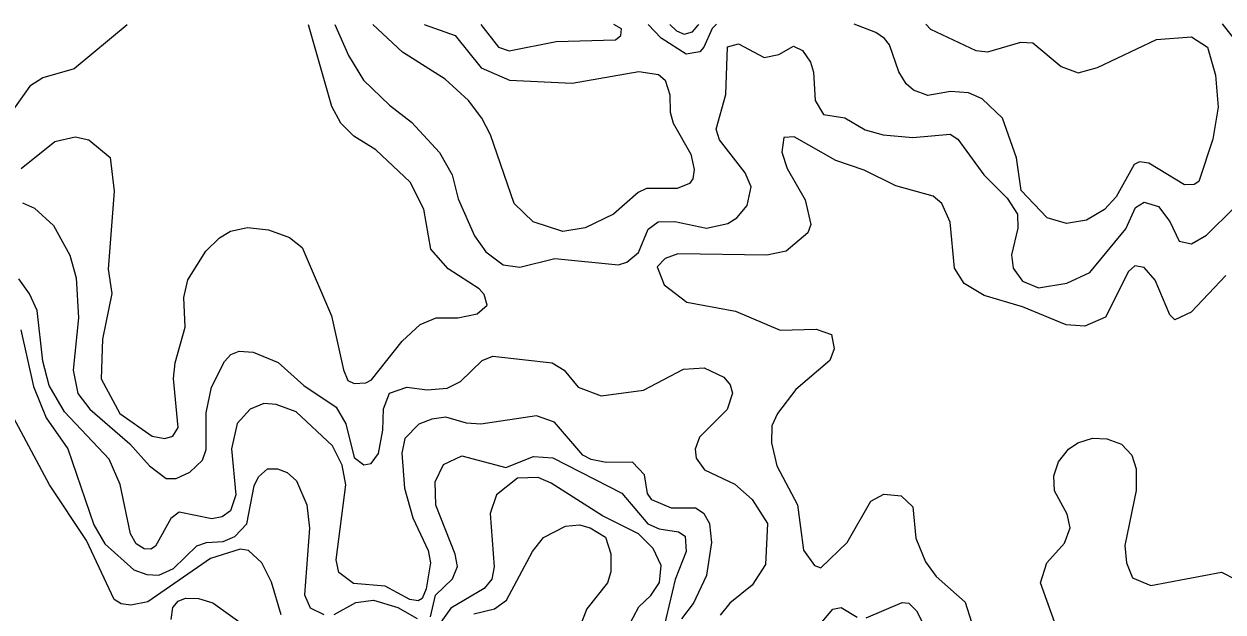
# Model space of a CAD drawing. Extents: x 473.9 to 500, y 7733.1 to 7760.8.
# Drawn here: x 479.923 to 482.693, y 7759.453 to 7760.812 of the extents above; entities that cross this region are included whole.
import ezdxf

# ---------------------------------------------------------------- set-up
doc = ezdxf.new("R2010")
doc.units = 0
doc.header["$LTSCALE"] = 0.032
doc.layers.add('1', color=7, linetype='Continuous', lineweight=25)
doc.layers.add('2', color=7, linetype='Continuous', lineweight=13)

msp = doc.modelspace()

# ---------------------------------------------------------------- linework, layer by layer
at = {"layer": '1'}
for points in [[(480.8474, 7760.8105), (480.9194, 7760.7851), (480.979, 7760.7106), (481.0447, 7760.6823), (481.1894, 7760.6752), (481.3436, 7760.7024), (481.3889, 7760.6954), (481.4041, 7760.6824), (481.4151, 7760.6482), (481.4156, 7760.6082), (481.4227, 7760.5825), (481.4635, 7760.5109), (481.4717, 7760.4754), (481.4686, 7760.4539), (481.4605, 7760.4431), (481.4323, 7760.4318), (481.3609, 7760.432), (481.3421, 7760.4223), (481.285, 7760.3724), (481.2198, 7760.3413), (481.1676, 7760.3327), (481.0995, 7760.3551), (481.0558, 7760.3973), (481.001, 7760.5557), (480.9811, 7760.5945), (480.95, 7760.6349), (480.8957, 7760.6844), (480.7973, 7760.7468), (480.7292, 7760.8105)], [(481.5229, 7760.8111), (481.513, 7760.8015), (481.4936, 7760.7587), (481.4842, 7760.7472), (481.4527, 7760.742), (481.3948, 7760.7794), (481.3648, 7760.8109)], [(482.0065, 7760.8114), (482.0175, 7760.8002), (482.1219, 7760.7504), (482.1501, 7760.7477), (482.2263, 7760.7697), (482.2542, 7760.7683), (482.3194, 7760.7138), (482.3583, 7760.6993), (482.4033, 7760.7116), (482.5396, 7760.7764), (482.6208, 7760.782), (482.6575, 7760.7581), (482.6761, 7760.6934), (482.6818, 7760.6199), (482.6701, 7760.5461), (482.6371, 7760.4481), (482.6264, 7760.4414), (482.6043, 7760.4406), (482.522, 7760.4901), (482.5003, 7760.4933), (482.4878, 7760.4876), (482.4466, 7760.4126), (482.4195, 7760.383), (482.3778, 7760.3586), (482.3318, 7760.3512), (482.2871, 7760.3637), (482.2269, 7760.4272), (482.2159, 7760.5028), (482.1834, 7760.5945), (482.1371, 7760.6393), (482.1055, 7760.6526), (482.0633, 7760.6559), (482.0111, 7760.6463), (481.9779, 7760.6593), (481.9609, 7760.6739), (481.9445, 7760.7014), (481.9224, 7760.7641), (481.9113, 7760.7784), (481.8911, 7760.7922), (481.8412, 7760.8113)], [(480.7957, 7759.8202), (480.8019, 7759.7397), (480.821, 7759.6713), (480.857, 7759.5956), (480.8623, 7759.5669), (480.8521, 7759.5067), (480.843, 7759.485), (480.8335, 7759.4795), (480.8141, 7759.4824), (480.7573, 7759.5134), (480.6844, 7759.5195), (480.6505, 7759.5446), (480.6439, 7759.574), (480.6669, 7759.7473), (480.6582, 7759.7923), (480.6357, 7759.8374), (480.552, 7759.9161), (480.5054, 7759.933), (480.4772, 7759.9354), (480.4455, 7759.922), (480.4155, 7759.8887), (480.4027, 7759.8306), (480.4121, 7759.7239), (480.4004, 7759.6875), (480.381, 7759.6732), (480.3572, 7759.6687), (480.2817, 7759.6843), (480.2621, 7759.6698), (480.227, 7759.6059), (480.2159, 7759.5988), (480.2004, 7759.5991), (480.1818, 7759.611), (480.1689, 7759.6343), (480.1448, 7759.7477), (480.1198, 7759.8062), (480.0163, 7759.9157), (479.9813, 7759.977), (479.9665, 7760.0329), (479.9537, 7760.1501), (479.9359, 7760.1885), (479.9109, 7760.2228)], [(481.443, 7759.4375), (481.4698, 7759.4728), (481.5008, 7759.5384), (481.512, 7759.6138), (481.5072, 7759.6573), (481.4944, 7759.6806), (481.4746, 7759.6931), (481.4192, 7759.6931), (481.3734, 7759.7126), (481.3633, 7759.727), (481.3566, 7759.7702), (481.3288, 7759.7998), (481.2681, 7759.7986), (481.2336, 7759.8056), (481.2139, 7759.8159), (481.1483, 7759.8923), (481.1074, 7759.9064), (480.9786, 7759.8873), (480.9454, 7759.8898), (480.8978, 7759.9032), (480.865, 7759.8991), (480.8352, 7759.8872), (480.8025, 7759.8544), (480.7957, 7759.8202)]]:
    msp.add_lwpolyline(points, dxfattribs=at)
at = {"layer": '2'}
for points in [[(480.1613, 7760.81), (480.0392, 7760.708), (479.9662, 7760.6872), (479.9363, 7760.6679), (479.8843, 7760.5943)], [(479.9165, 7760.4778), (479.9941, 7760.5407), (480.041, 7760.551), (480.0728, 7760.544), (480.1224, 7760.5037), (480.1314, 7760.4259), (480.1171, 7760.2453), (480.1259, 7760.1895), (480.1043, 7760.0834), (480.1015, 7759.9923), (480.1445, 7759.912), (480.2193, 7759.86), (480.2487, 7759.8542), (480.2672, 7759.8599), (480.2795, 7759.8794), (480.2683, 7759.9928), (480.2725, 7760.0293), (480.2955, 7760.1118), (480.2924, 7760.1798), (480.3017, 7760.2207), (480.3434, 7760.2874), (480.3748, 7760.3178), (480.4004, 7760.3331), (480.4395, 7760.3415), (480.4882, 7760.3364), (480.536, 7760.319), (480.5657, 7760.2956), (480.6334, 7760.1376), (480.6609, 7760.0126), (480.6715, 7759.9879), (480.6859, 7759.9812), (480.7131, 7759.9827), (480.7256, 7759.99), (480.7967, 7760.0795), (480.838, 7760.1177), (480.8753, 7760.1332), (480.9251, 7760.1333), (480.9696, 7760.1421), (480.9933, 7760.1625), (480.9863, 7760.1872), (480.9748, 7760.2003), (480.9031, 7760.2459), (480.8629, 7760.2919), (480.8467, 7760.3838), (480.8149, 7760.4468), (480.7362, 7760.521), (480.6849, 7760.5526), (480.6549, 7760.5829), (480.6345, 7760.6216), (480.5803, 7760.8103)], [(480.6411, 7760.8104), (480.673, 7760.739), (480.7073, 7760.6823), (480.7671, 7760.6242), (480.8182, 7760.5851), (480.8833, 7760.5151), (480.9119, 7760.4634), (480.9259, 7760.4082), (480.9637, 7760.3223), (480.9903, 7760.2852), (481.0297, 7760.2556), (481.0688, 7760.25), (481.1496, 7760.2698), (481.2967, 7760.2553), (481.3156, 7760.2615), (481.3428, 7760.284), (481.3652, 7760.338), (481.3882, 7760.3551), (481.4268, 7760.3553), (481.4998, 7760.34), (481.5489, 7760.3513), (481.5699, 7760.3641), (481.5935, 7760.3927), (481.6029, 7760.436), (481.5892, 7760.4677), (481.5296, 7760.5439), (481.522, 7760.5686), (481.5443, 7760.6491), (481.5483, 7760.7593), (481.5737, 7760.7658), (481.6329, 7760.7346), (481.6669, 7760.7415), (481.7007, 7760.761), (481.722, 7760.7506), (481.7401, 7760.7238), (481.747, 7760.7007), (481.7507, 7760.6355), (481.7698, 7760.6031), (481.8192, 7760.5948), (481.8661, 7760.5676), (481.9079, 7760.5558), (481.9764, 7760.5498), (482.063, 7760.5577), (482.0808, 7760.5457), (482.1405, 7760.4635), (482.1943, 7760.4095), (482.2187, 7760.3726), (482.219, 7760.3401), (482.2048, 7760.2782), (482.2083, 7760.2477), (482.2301, 7760.2179), (482.2667, 7760.2025), (482.3327, 7760.2133), (482.3855, 7760.2379), (482.4685, 7760.3386), (482.4907, 7760.3877), (482.5111, 7760.4005), (482.5444, 7760.3904), (482.57, 7760.3557), (482.5922, 7760.3103), (482.6205, 7760.3038), (482.6553, 7760.3237), (482.7189, 7760.3873)], [(480.9783, 7760.8106), (481.0196, 7760.7583), (481.0436, 7760.75), (481.1525, 7760.7717), (481.2895, 7760.7755), (481.3021, 7760.7854), (481.3031, 7760.8009), (481.286, 7760.8109)], [(481.4155, 7760.811), (481.4305, 7760.7963), (481.4482, 7760.7886), (481.4676, 7760.7934), (481.4808, 7760.8095), (481.4821, 7760.811)], [(482.7232, 7760.7732), (482.6919, 7760.8119)], [(482.6998, 7760.2312), (482.6195, 7760.1465), (482.5819, 7760.1284), (482.5707, 7760.1399), (482.5367, 7760.2197), (482.5109, 7760.2497), (482.4894, 7760.2531), (482.4748, 7760.2399), (482.4217, 7760.1346), (482.3741, 7760.1135), (482.3311, 7760.1167), (482.2297, 7760.1587), (482.1414, 7760.1845), (482.0951, 7760.2127), (482.0732, 7760.248), (482.0631, 7760.3541), (482.0438, 7760.3972), (482.0239, 7760.4141), (481.9375, 7760.438), (481.8644, 7760.4742), (481.799, 7760.4964), (481.7027, 7760.5515), (481.6788, 7760.5495), (481.6742, 7760.5155), (481.686, 7760.4783), (481.728, 7760.4055), (481.7413, 7760.3484), (481.7339, 7760.3296), (481.6836, 7760.2869), (481.6391, 7760.2781), (481.4338, 7760.281), (481.4044, 7760.2703), (481.3857, 7760.2509), (481.4019, 7760.209), (481.4542, 7760.1695), (481.5667, 7760.1485), (481.6698, 7760.1048), (481.7533, 7760.1067), (481.7889, 7760.0948), (481.7951, 7760.0615), (481.7851, 7760.0341), (481.7061, 7759.9671), (481.664, 7759.9121), (481.6505, 7759.8836), (481.6503, 7759.8444), (481.6623, 7759.7914), (481.7098, 7759.7007), (481.7243, 7759.5961), (481.7492, 7759.5606), (481.764, 7759.5554), (481.8248, 7759.6138), (481.8792, 7759.7097), (481.9096, 7759.7257), (481.9495, 7759.7219), (481.9766, 7759.6962), (481.9836, 7759.6237), (482.0057, 7759.5697), (482.0307, 7759.5358), (482.0974, 7759.4764), (482.1122, 7759.4297)], [(479.9198, 7760.3984), (479.9474, 7760.3865), (479.991, 7760.3466), (480.0288, 7760.2776), (480.0433, 7760.2256), (480.0488, 7760.1327), (480.0367, 7760.0121), (480.0472, 7759.9582), (480.075, 7759.9223), (480.1674, 7759.8416), (480.2132, 7759.7912), (480.2518, 7759.7616), (480.2747, 7759.7619), (480.3064, 7759.7765), (480.3352, 7759.8041), (480.3437, 7759.8288), (480.3439, 7759.9134), (480.3559, 7759.9731), (480.3862, 7760.0324), (480.4012, 7760.0485), (480.4197, 7760.0559), (480.4524, 7760.0536), (480.5103, 7760.0295), (480.5696, 7759.9767), (480.6443, 7759.9267), (480.6667, 7759.8882), (480.6856, 7759.8107), (480.7085, 7759.7932), (480.7254, 7759.7966), (480.7417, 7759.8197), (480.7518, 7759.8738), (480.7532, 7759.9226), (480.7673, 7759.9592), (480.8077, 7759.9732), (480.8544, 7759.9669), (480.9005, 7759.9707), (480.9312, 7759.986), (480.9814, 7760.0342), (481.0062, 7760.0445), (481.1432, 7760.0292), (481.1708, 7760.0119), (481.2036, 7759.9726), (481.2564, 7759.9532), (481.354, 7759.9659), (481.4468, 7760.0147), (481.4944, 7760.0175), (481.5402, 7759.9962), (481.5549, 7759.9785), (481.5602, 7759.9587), (481.5476, 7759.9213), (481.4836, 7759.8575), (481.4736, 7759.8298), (481.4756, 7759.8086), (481.4951, 7759.7818), (481.5651, 7759.7489), (481.6057, 7759.7131), (481.6406, 7759.658), (481.6365, 7759.5632), (481.6056, 7759.5153), (481.5536, 7759.4737), (481.5312, 7759.4459)], [(479.9154, 7760.1054), (479.9448, 7759.9745), (479.974, 7759.9017), (480.0241, 7759.8304), (480.0846, 7759.6546), (480.1098, 7759.6107), (480.1764, 7759.5505), (480.2069, 7759.5398), (480.2345, 7759.5384), (480.2686, 7759.554), (480.3222, 7759.6062), (480.3446, 7759.614), (480.3832, 7759.6163), (480.4103, 7759.6275), (480.4377, 7759.6572), (480.4546, 7759.7447), (480.4648, 7759.7658), (480.4858, 7759.7843), (480.5083, 7759.7844), (480.531, 7759.776), (480.5527, 7759.7562), (480.5761, 7759.7012), (480.5827, 7759.6471), (480.5707, 7759.4933), (480.5843, 7759.4628), (480.6154, 7759.4474)], [(480.131, 7759.4826), (480.0672, 7759.6187), (479.9816, 7759.7469), (479.899, 7759.9024)], [(482.3117, 7759.4092), (482.2718, 7759.5211), (482.2861, 7759.5667), (482.3272, 7759.6125), (482.3402, 7759.6476), (482.3331, 7759.6792), (482.3041, 7759.7336), (482.3021, 7759.768), (482.3129, 7759.8004), (482.3363, 7759.8293), (482.3581, 7759.8446), (482.3919, 7759.8552), (482.4251, 7759.8533), (482.4584, 7759.8414), (482.4822, 7759.8159), (482.4929, 7759.7843), (482.4923, 7759.7338), (482.4664, 7759.6067), (482.4704, 7759.567), (482.4843, 7759.5327), (482.5262, 7759.5149), (482.6897, 7759.5453), (482.7227, 7759.5286)], [(480.8625, 7759.4425), (480.8734, 7759.4927), (480.913, 7759.5304), (480.9242, 7759.5587), (480.9193, 7759.5871), (480.8744, 7759.7002), (480.8727, 7759.7544), (480.8919, 7759.7942), (480.9348, 7759.814), (481.0366, 7759.7876), (481.1004, 7759.8124), (481.1449, 7759.8094), (481.3042, 7759.7283), (481.3642, 7759.6573), (481.3903, 7759.6459), (481.4353, 7759.6386), (481.4502, 7759.629), (481.4525, 7759.593), (481.4272, 7759.5288), (481.3929, 7759.3824)], [(481.3173, 7759.416), (481.3437, 7759.4656), (481.3714, 7759.4915), (481.3911, 7759.5217), (481.3954, 7759.5609), (481.3763, 7759.6005), (481.3427, 7759.6342), (481.2592, 7759.6759), (481.1407, 7759.7513), (481.1111, 7759.7643), (481.0629, 7759.7623), (481.0148, 7759.7241), (481, 7759.681), (481.0096, 7759.5578), (481.0036, 7759.5296), (480.9861, 7759.5081), (480.909, 7759.4624), (480.8824, 7759.4248)], [(480.9625, 7759.4494), (481.0097, 7759.4607), (481.0377, 7759.4804), (481.0975, 7759.5935), (481.123, 7759.6259), (481.1739, 7759.6514), (481.2065, 7759.6548), (481.2311, 7759.6482), (481.2663, 7759.6266), (481.279, 7759.5877), (481.2791, 7759.5465), (481.2709, 7759.5209), (481.2232, 7759.4606), (481.205, 7759.4134)], [(480.5175, 7759.4469), (480.4951, 7759.5223), (480.4727, 7759.5673), (480.4417, 7759.5956), (480.4224, 7759.5985), (480.3538, 7759.5773), (480.209, 7759.4771), (480.1699, 7759.4692), (480.1477, 7759.4722), (480.131, 7759.4826)], [(480.2627, 7759.436), (480.2671, 7759.4636), (480.2793, 7759.4782), (480.2963, 7759.4852), (480.3262, 7759.4846), (480.3591, 7759.4746), (480.4819, 7759.3868)], [(480.6394, 7759.4479), (480.6893, 7759.4757), (480.7305, 7759.4806), (480.7869, 7759.4642), (480.8312, 7759.4385)], [(481.869, 7759.4403), (481.9521, 7759.4756), (481.9677, 7759.4739), (481.9854, 7759.4559), (482.0143, 7759.3994)], [(481.7626, 7759.4252), (481.7921, 7759.4603), (481.8112, 7759.4637), (481.8482, 7759.4415)]]:
    msp.add_lwpolyline(points, dxfattribs=at)

doc.saveas('drawing.dxf')
